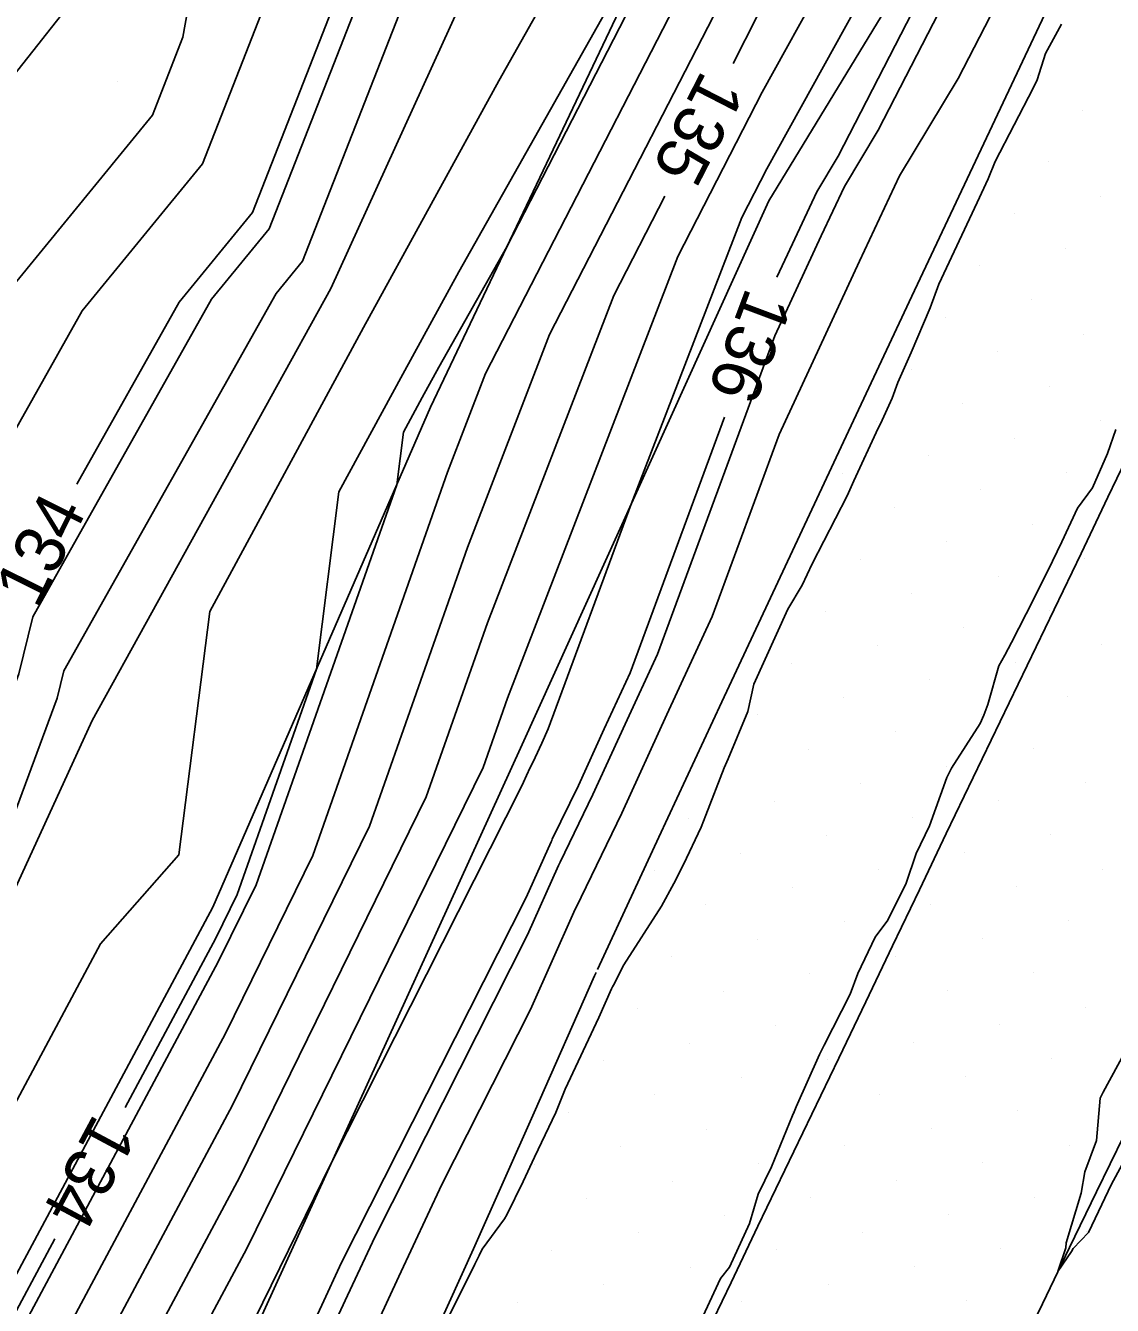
# Model space of a CAD drawing. Extents: x 2354170 to 2357230, y 866100 to 868290.
# Drawn here: x 2355726.3 to 2355770, y 867370.8 to 867422.3 of the extents above; entities that cross this region are included whole.
import ezdxf

# ---------------------------------------------------------------- set-up
doc = ezdxf.new("R2010")
doc.units = 0
for name, color, linetype in [('Default', 7, 'Continuous'), ('DTM Contours Major', 7, 'Continuous'), ('DTM Contours Major Text', 7, 'Continuous'), ('DTM Contours Minor', 7, 'Continuous'), ('DTM Contours Minor Text', 7, 'Continuous'), ('Exist DTM Breakline', 7, 'Continuous'), ('Exist DTM QL2 LIDAR Elevation Point', 7, 'Continuous'), ('Exist DTM Scan Elevation Point', 7, 'Continuous'), ('Exist Roads EOP', 7, 'Continuous'), ('PH Exist DTM Breakline', 7, 'Continuous')]:
    doc.layers.add(name, color=color, linetype=linetype)

msp = doc.modelspace()

# ---------------------------------------------------------------- linework, layer by layer
at = {"layer": 'Default'}
for points in [[(2355799.867, 867509.859), (2355796.189, 867502.937), (2355790.702, 867490.231), (2355786.115, 867480.721), (2355779.435, 867465.43), (2355774.645, 867456.617), (2355766.431, 867442.313), (2355761.475, 867433.055), (2355755.72, 867422.656), (2355754.73, 867420.731)], [(2355756.497, 867412.137), (2355756.916, 867413.047), (2355757.505, 867414.316), (2355758.098, 867415.575), (2355758.964, 867417.009), (2355766.965, 867432.57), (2355767.037, 867432.77), (2355767.107, 867432.922), (2355767.177, 867433.072), (2355767.252, 867433.226), (2355780.764, 867456.756), (2355781, 867457.248), (2355781.242, 867457.75), (2355781.49, 867458.265), (2355781.735, 867458.781), (2355781.982, 867459.298), (2355784.501, 867465.017), (2355792.808, 867484.034), (2355793.531, 867485.533), (2355800.548, 867501.782)], [(2355728.348, 867403.823), (2355732.466, 867411.139), (2355735.414, 867414.738), (2355740.143, 867426.827), (2355740.928, 867431.212), (2355744.038, 867435.84), (2355746.607, 867438.238), (2355747.107, 867441.305), (2355751.53, 867453.88), (2355752.127, 867457.758), (2355755.205, 867462.32), (2355756.091, 867466.649), (2355758.262, 867472.468), (2355758.573, 867476.934), (2355760.911, 867482.383), (2355761.546, 867486.098), (2355764.434, 867491.062), (2355765.776, 867494.845)], [(2355769.82, 867458.94), (2355767.715, 867455.068), (2355765.889, 867451.887), (2355755.883, 867433.194), (2355755.161, 867431.89), (2355745.634, 867413.361), (2355742.902, 867408.522), (2355742.236, 867407.305), (2355741.478, 867405.907), (2355741.211, 867403.801), (2355735.557, 867387.718), (2355734.037, 867384.621), (2355725.897, 867369.421)], [(2355763.339, 867433.008), (2355755.907, 867419.579), (2355752.51, 867412.973), (2355745.659, 867395.22), (2355744.681, 867392.436), (2355735.188, 867373.099), (2355732.564, 867368.198), (2355727.402, 867357.934), (2355725.667, 867354.495), (2355715.685, 867332.91), (2355714.407, 867331.733), (2355709.843, 867329.022), (2355703.702, 867316.161), (2355701.399, 867307.349)], [(2355705.794, 867307.368), (2355716.754, 867330.702), (2355716.866, 867330.954), (2355716.978, 867331.201), (2355717.088, 867331.447), (2355717.208, 867331.699), (2355726.297, 867351.56), (2355728.847, 867357.075), (2355728.916, 867357.211), (2355735.161, 867369.631), (2355735.476, 867370.219), (2355738.577, 867376.536), (2355746.247, 867391.695), (2355746.5, 867392.261), (2355746.506, 867392.275), (2355746.512, 867392.288), (2355746.779, 867392.837), (2355747.04, 867393.412), (2355747.304, 867393.982), (2355750.639, 867403.017), (2355755.086, 867414.543), (2355756.093, 867416.501), (2355765.203, 867432.962)], [(2355743.906, 867429.35), (2355737.427, 867412.784), (2355736.367, 867411.49), (2355727.825, 867396.314), (2355727.557, 867395.218), (2355723.734, 867384.895), (2355723.199, 867384.009), (2355723.001, 867383.353), (2355721.348, 867377.446), (2355721.975, 867371.654), (2355729.305, 867385.342), (2355732.456, 867388.925), (2355733.698, 867398.71), (2355739.879, 867410.112), (2355745.31, 867420.034), (2355752.5, 867432.771)], [(2355724.665, 867410.437), (2355731.389, 867418.647), (2355732.616, 867421.782), (2355734.172, 867430.474)], [(2355755.348, 867428.812), (2355744.782, 867408.263), (2355743.255, 867404.307), (2355737.838, 867388.898), (2355734.325, 867381.741), (2355724.771, 867363.901)], [(2355693.228, 867336.914), (2355693.278, 867338.592), (2355696.379, 867346.414), (2355697.016, 867350.015), (2355697.399, 867352.595), (2355698.87, 867360.015), (2355699.98, 867363.427), (2355701.294, 867369.554), (2355703.519, 867373.555), (2355706.506, 867380.015), (2355709.98, 867386.656), (2355710.869, 867389.611), (2355712.846, 867392.882), (2355715.666, 867400.015), (2355716.403, 867403.592), (2355719.98, 867407.828), (2355720.355, 867409.36), (2355720.764, 867410.086), (2355723.994, 867414.03), (2355725.627, 867420.015), (2355729.98, 867425.555), (2355730.421, 867428.016)], [(2355767.008, 867426.391), (2355763.788, 867420.128), (2355761.427, 867416.216), (2355759.81, 867412.78), (2355758.203, 867409.318), (2355756.587, 867405.813), (2355753.888, 867398.499), (2355752.064, 867394.565), (2355750.259, 867390.596), (2355748.42, 867386.807), (2355748.376, 867386.718), (2355748.332, 867386.621), (2355746.586, 867382.713), (2355743.024, 867375.672), (2355741.302, 867371.976), (2355739.632, 867368.388), (2355737.966, 867364.884), (2355735.768, 867360.463), (2355734.059, 867356.883), (2355732.435, 867353.352), (2355730.821, 867349.884), (2355729.239, 867346.424), (2355725.037, 867337.242)], [(2355755.534, 867425.734), (2355747.358, 867409.833), (2355744.056, 867401.278), (2355740.119, 867390.077), (2355734.612, 867378.86), (2355727.369, 867365.333), (2355724.374, 867359.379)], [(2355724.09, 867402.837), (2355728.565, 867410.788), (2355733.402, 867416.692), (2355736.379, 867424.305)], [(2355767.942, 867422.311), (2355767.293, 867421.133), (2355766.955, 867420.071), (2355766.803, 867419.74), (2355765.275, 867416.795), (2355764.992, 867416.099), (2355764.544, 867415.136), (2355763.008, 867411.866), (2355762.652, 867410.911), (2355761.896, 867409.115), (2355761.356, 867407.908), (2355761.124, 867407.277), (2355760.657, 867406.252), (2355760.566, 867406.074), (2355759.594, 867403.957), (2355759.315, 867403.359), (2355757.912, 867400.616), (2355757.507, 867399.758), (2355756.935, 867398.798), (2355755.563, 867395.787), (2355755.323, 867394.685), (2355754.533, 867392.784), (2355754.371, 867392.425), (2355753.639, 867390.518), (2355753.451, 867390.036), (2355752.74, 867388.531), (2355752.352, 867387.766), (2355751.85, 867386.863), (2355750.338, 867384.5), (2355749.931, 867383.684), (2355749.887, 867383.615), (2355749.848, 867383.534), (2355749.333, 867382.389), (2355747.985, 867379.506), (2355747.604, 867378.57), (2355746.747, 867376.774), (2355746.293, 867375.799), (2355745.631, 867374.454), (2355745.539, 867374.288), (2355744.651, 867373.081), (2355744.519, 867372.819), (2355744.354, 867372.467), (2355741.966, 867367.689)], [(2355751.986, 867415.395), (2355749.934, 867411.403), (2355744.858, 867398.249), (2355742.4, 867391.257), (2355734.9, 867375.98), (2355729.966, 867366.766), (2355725.888, 867358.656), (2355722.487, 867351.915), (2355714.58, 867334.817), (2355711.8, 867332.258), (2355705.537, 867328.536)], [(2355712.46, 867315.791), (2355717.619, 867326.775), (2355718.483, 867328.719), (2355719.344, 867330.626), (2355720.197, 867332.525), (2355721.123, 867334.47), (2355729.106, 867351.916), (2355729.88, 867353.61), (2355730.67, 867355.307), (2355731.465, 867357.036), (2355732.302, 867358.788), (2355736.651, 867367.536), (2355737.423, 867369.16), (2355738.197, 867370.823), (2355738.995, 867372.536), (2355746.416, 867387.204), (2355747.416, 867389.441), (2355747.441, 867389.497), (2355747.466, 867389.548), (2355748.519, 867391.717), (2355749.552, 867393.988), (2355750.596, 867396.24), (2355754.39, 867406.52)], [(2355770.118, 867406.017), (2355769.79, 867405.049), (2355769.181, 867403.669), (2355768.578, 867402.858), (2355767.955, 867401.498), (2355767.577, 867400.726), (2355766.816, 867399.18), (2355765.928, 867397.463), (2355765.653, 867396.952), (2355765.418, 867396.525), (2355764.971, 867394.968), (2355764.812, 867394.538), (2355764.663, 867394.201), (2355763.514, 867392.412), (2355763.327, 867392.029), (2355762.633, 867390.088), (2355762.087, 867388.979), (2355761.689, 867387.78), (2355760.951, 867386.298), (2355760.448, 867385.612), (2355759.755, 867384.157), (2355759.444, 867383.325), (2355758.399, 867381.28), (2355758.203, 867380.897), (2355757.268, 867378.795), (2355757.184, 867378.597), (2355757.12, 867378.452), (2355756.277, 867376.387), (2355755.748, 867375.286), (2355755.387, 867374.108), (2355754.591, 867372.355), (2355754.229, 867371.898), (2355753.433, 867370.197)]]:
    msp.add_lwpolyline(points, dxfattribs=at)
at = {"layer": 'DTM Contours Major'}
for points in [[(2355799.867, 867509.859), (2355796.189, 867502.937), (2355790.702, 867490.231), (2355786.115, 867480.721), (2355779.435, 867465.43), (2355774.645, 867456.617), (2355766.431, 867442.313), (2355761.475, 867433.055), (2355755.72, 867422.656), (2355754.73, 867420.731)], [(2355693.228, 867336.914), (2355693.278, 867338.592), (2355696.379, 867346.414), (2355697.016, 867350.015), (2355697.399, 867352.595), (2355698.87, 867360.015), (2355699.98, 867363.427), (2355701.294, 867369.554), (2355703.519, 867373.555), (2355706.506, 867380.015), (2355709.98, 867386.656), (2355710.869, 867389.611), (2355712.846, 867392.882), (2355715.666, 867400.015), (2355716.403, 867403.592), (2355719.98, 867407.828), (2355720.355, 867409.36), (2355720.764, 867410.086), (2355723.994, 867414.03), (2355725.627, 867420.015), (2355729.98, 867425.555), (2355730.421, 867428.016)], [(2355751.986, 867415.395), (2355749.934, 867411.403), (2355744.858, 867398.249), (2355742.4, 867391.257), (2355734.9, 867375.98), (2355729.966, 867366.766), (2355725.888, 867358.656), (2355722.487, 867351.915), (2355714.58, 867334.817), (2355711.8, 867332.258), (2355705.537, 867328.536)]]:
    msp.add_lwpolyline(points, dxfattribs=at)
at = {"layer": 'DTM Contours Minor'}
for points in [[(2355816.865, 867558.335), (2355811.609, 867543.564), (2355811.39, 867543.123), (2355801.2, 867521.534), (2355798.917, 867517.291), (2355798.719, 867516.921), (2355788.63, 867497.935), (2355787.558, 867495.452), (2355778.677, 867477.041), (2355777.434, 867474.196), (2355766.945, 867454.896), (2355765.828, 867452.951), (2355755.262, 867433.21), (2355755.099, 867432.916), (2355752.953, 867428.742), (2355743.705, 867412.359), (2355741.45, 867408.241), (2355738.885, 867403.508), (2355737.98, 867396.38), (2355734.797, 867387.325), (2355733.941, 867385.581), (2355730.295, 867378.774)], [(2355766.979, 867430.511), (2355760.572, 867418.049), (2355759.208, 867415.789), (2355758.273, 867413.804), (2355757.345, 867411.804), (2355756.412, 867409.779), (2355751.694, 867396.993), (2355750.389, 867394.181), (2355749.099, 867391.343), (2355747.784, 867388.634), (2355747.753, 867388.571), (2355747.721, 867388.501), (2355746.473, 867385.707), (2355740.338, 867373.581), (2355739.232, 867371.207), (2355738.16, 867368.903), (2355737.089, 867366.652), (2355733.457, 867359.346), (2355732.33, 867356.985), (2355731.258, 867354.655), (2355730.194, 867352.368), (2355729.15, 867350.085), (2355722.427, 867335.394)], [(2355727.463, 867373.485), (2355721.308, 867361.99), (2355720.842, 867361.065), (2355711.887, 867343.316), (2355710.898, 867341.175), (2355707.767, 867338.293), (2355708.773, 867344.735), (2355710.729, 867354.6), (2355710.891, 867356.177), (2355715.264, 867364.384), (2355715.317, 867364.635), (2355715.511, 867364.983), (2355720.47, 867382.704), (2355721.144, 867384.943), (2355722.971, 867387.966), (2355726.018, 867396.193), (2355726.58, 867398.488), (2355733.767, 867411.256), (2355736.085, 867414.087), (2355741.397, 867427.668)], [(2355770.793, 867381.56), (2355769.61, 867379.385), (2355769.593, 867379.357), (2355769.489, 867379.144), (2355769.344, 867377.447), (2355768.875, 867376.182), (2355768.729, 867375.332), (2355768.124, 867373.33), (2355768.109, 867373.133), (2355767.795, 867372.18), (2355768.335, 867372.98), (2355768.411, 867373.096), (2355769.023, 867373.739), (2355769.286, 867374.307), (2355769.941, 867375.684), (2355770.361, 867376.449)]]:
    msp.add_lwpolyline(points, dxfattribs=at)
at = {"layer": 'Exist DTM Breakline'}
for points in [[(2355753.575, 867369.487), (2355754.653, 867371.742), (2355755.734, 867373.997), (2355756.817, 867376.25), (2355757.9, 867378.503), (2355758.983, 867380.756), (2355760.064, 867383.01), (2355761.144, 867385.265), (2355762.224, 867387.52), (2355763.303, 867389.775), (2355764.385, 867392.029), (2355765.47, 867394.281), (2355766.554, 867396.534), (2355767.638, 867398.786), (2355768.721, 867401.04), (2355769.801, 867403.294), (2355770.881, 867405.549)], [(2355766.079, 867368.635), (2355767.168, 867370.885), (2355768.257, 867373.136), (2355769.347, 867375.386), (2355770.436, 867377.636)]]:
    msp.add_lwpolyline(points, dxfattribs=at)
at = {"layer": 'Exist DTM QL2 LIDAR Elevation Point'}
msp.add_line((2355729.98, 867420.015), (2355729.98, 867420.015), dxfattribs=at)
at = {"layer": 'Exist DTM Scan Elevation Point'}
for p, q in [((2355766.701, 867420.239), (2355766.701, 867420.239)), ((2355768.786, 867418.859), (2355768.786, 867418.859)), ((2355767.407, 867416.774), (2355767.407, 867416.774)), ((2355769.492, 867415.395), (2355769.492, 867415.395)), ((2355766.028, 867414.689), (2355766.028, 867414.689)), ((2355768.113, 867413.31), (2355768.113, 867413.31)), ((2355764.648, 867412.604), (2355764.648, 867412.604)), ((2355766.733, 867411.225), (2355766.733, 867411.225)), ((2355763.269, 867410.519), (2355763.269, 867410.519)), ((2355768.818, 867409.846), (2355768.818, 867409.846)), ((2355765.354, 867409.14), (2355765.354, 867409.14)), ((2355761.889, 867408.434), (2355761.889, 867408.434)), ((2355767.439, 867407.761), (2355767.439, 867407.761)), ((2355763.974, 867407.055), (2355763.974, 867407.055)), ((2355760.51, 867406.349), (2355760.51, 867406.349)), ((2355769.524, 867406.381), (2355769.524, 867406.381)), ((2355766.059, 867405.676), (2355766.059, 867405.676)), ((2355762.595, 867404.97), (2355762.595, 867404.97)), ((2355759.13, 867404.264), (2355759.13, 867404.264)), ((2355768.144, 867404.296), (2355768.144, 867404.296)), ((2355764.68, 867403.591), (2355764.68, 867403.591)), ((2355761.215, 867402.885), (2355761.215, 867402.885)), ((2355766.765, 867402.211), (2355766.765, 867402.211)), ((2355763.3, 867401.506), (2355763.3, 867401.506)), ((2355759.836, 867400.8), (2355759.836, 867400.8)), ((2355768.85, 867400.832), (2355768.85, 867400.832)), ((2355765.385, 867400.126), (2355765.385, 867400.126)), ((2355761.921, 867399.421), (2355761.921, 867399.421)), ((2355758.457, 867398.715), (2355758.457, 867398.715)), ((2355767.47, 867398.747), (2355767.47, 867398.747)), ((2355764.006, 867398.041), (2355764.006, 867398.041)), ((2355760.541, 867397.336), (2355760.541, 867397.336)), ((2355769.555, 867397.367), (2355769.555, 867397.367)), ((2355757.077, 867396.63), (2355757.077, 867396.63)), ((2355766.091, 867396.662), (2355766.091, 867396.662)), ((2355762.626, 867395.956), (2355762.626, 867395.956)), ((2355759.162, 867395.251), (2355759.162, 867395.251)), ((2355768.176, 867395.282), (2355768.176, 867395.282)), ((2355755.698, 867394.545), (2355755.698, 867394.545)), ((2355764.711, 867394.577), (2355764.711, 867394.577)), ((2355761.247, 867393.871), (2355761.247, 867393.871)), ((2355766.796, 867393.197), (2355766.796, 867393.197)), ((2355757.783, 867393.166), (2355757.783, 867393.166)), ((2355754.318, 867392.46), (2355754.318, 867392.46)), ((2355763.332, 867392.492), (2355763.332, 867392.492)), ((2355759.868, 867391.786), (2355759.868, 867391.786)), ((2355768.881, 867391.818), (2355768.881, 867391.818)), ((2355765.417, 867391.112), (2355765.417, 867391.112)), ((2355756.403, 867391.081), (2355756.403, 867391.081)), ((2355752.939, 867390.375), (2355752.939, 867390.375)), ((2355761.953, 867390.407), (2355761.953, 867390.407)), ((2355758.488, 867389.701), (2355758.488, 867389.701)), ((2355767.502, 867389.733), (2355767.502, 867389.733)), ((2355755.024, 867388.996), (2355755.024, 867388.996)), ((2355764.038, 867389.027), (2355764.038, 867389.027)), ((2355751.559, 867388.29), (2355751.559, 867388.29)), ((2355760.573, 867388.322), (2355760.573, 867388.322)), ((2355769.587, 867388.353), (2355769.587, 867388.353)), ((2355757.109, 867387.616), (2355757.109, 867387.616)), ((2355766.123, 867387.648), (2355766.123, 867387.648)), ((2355753.644, 867386.911), (2355753.644, 867386.911)), ((2355762.658, 867386.942), (2355762.658, 867386.942)), ((2355759.194, 867386.237), (2355759.194, 867386.237)), ((2355768.208, 867386.269), (2355768.208, 867386.269)), ((2355755.729, 867385.531), (2355755.729, 867385.531)), ((2355764.743, 867385.563), (2355764.743, 867385.563)), ((2355752.265, 867384.826), (2355752.265, 867384.826)), ((2355761.279, 867384.857), (2355761.279, 867384.857)), ((2355757.814, 867384.152), (2355757.814, 867384.152)), ((2355766.828, 867384.184), (2355766.828, 867384.184)), ((2355754.35, 867383.446), (2355754.35, 867383.446)), ((2355763.364, 867383.478), (2355763.364, 867383.478)), ((2355750.885, 867382.741), (2355750.885, 867382.741)), ((2355768.913, 867382.804), (2355768.913, 867382.804)), ((2355756.435, 867382.067), (2355756.435, 867382.067)), ((2355765.449, 867382.099), (2355765.449, 867382.099)), ((2355752.97, 867381.361), (2355752.97, 867381.361)), ((2355761.984, 867381.393), (2355761.984, 867381.393)), ((2355749.506, 867380.656), (2355749.506, 867380.656)), ((2355758.52, 867380.687), (2355758.52, 867380.687)), ((2355767.534, 867380.719), (2355767.534, 867380.719)), ((2355755.055, 867379.982), (2355755.055, 867379.982)), ((2355764.069, 867380.014), (2355764.069, 867380.014)), ((2355760.605, 867379.308), (2355760.605, 867379.308)), ((2355769.619, 867379.34), (2355769.619, 867379.34)), ((2355751.591, 867379.276), (2355751.591, 867379.276)), ((2355748.127, 867378.571), (2355748.127, 867378.571)), ((2355757.14, 867378.602), (2355757.14, 867378.602)), ((2355766.154, 867378.634), (2355766.154, 867378.634)), ((2355753.676, 867377.897), (2355753.676, 867377.897)), ((2355762.69, 867377.929), (2355762.69, 867377.929)), ((2355768.239, 867377.255), (2355768.239, 867377.255)), ((2355750.212, 867377.191), (2355750.212, 867377.191)), ((2355759.225, 867377.223), (2355759.225, 867377.223)), ((2355746.747, 867376.486), (2355746.747, 867376.486)), ((2355755.761, 867376.517), (2355755.761, 867376.517)), ((2355764.775, 867376.549), (2355764.775, 867376.549)), ((2355752.297, 867375.812), (2355752.297, 867375.812)), ((2355761.31, 867375.844), (2355761.31, 867375.844)), ((2355766.86, 867375.17), (2355766.86, 867375.17)), ((2355748.832, 867375.106), (2355748.832, 867375.106)), ((2355757.846, 867375.138), (2355757.846, 867375.138)), ((2355745.368, 867374.401), (2355745.368, 867374.401)), ((2355754.382, 867374.432), (2355754.382, 867374.432)), ((2355763.395, 867374.464), (2355763.395, 867374.464)), ((2355750.917, 867373.727), (2355750.917, 867373.727)), ((2355759.931, 867373.759), (2355759.931, 867373.759)), ((2355768.945, 867373.79), (2355768.945, 867373.79)), ((2355747.453, 867373.021), (2355747.453, 867373.021)), ((2355756.467, 867373.053), (2355756.467, 867373.053)), ((2355765.48, 867373.085), (2355765.48, 867373.085)), ((2355753.002, 867372.347), (2355753.002, 867372.347)), ((2355762.016, 867372.379), (2355762.016, 867372.379)), ((2355749.538, 867371.642), (2355749.538, 867371.642)), ((2355758.552, 867371.674), (2355758.552, 867371.674)), ((2355746.073, 867370.936), (2355746.073, 867370.936)), ((2355755.087, 867370.968), (2355755.087, 867370.968)), ((2355764.101, 867371), (2355764.101, 867371))]:
    msp.add_line(p, q, dxfattribs=at)
at = {"layer": 'Exist Roads EOP'}
for points in [[(2355749.286, 867384.322), (2355751.752, 867389.635), (2355754.284, 867395.075), (2355756.822, 867400.511), (2355759.367, 867405.945), (2355761.919, 867411.375), (2355764.476, 867416.803), (2355767.037, 867422.229), (2355769.602, 867427.653)], [(2355716.947, 867313.022), (2355719.448, 867318.476), (2355721.947, 867323.931), (2355724.437, 867329.39), (2355726.916, 867334.854), (2355729.387, 867340.322), (2355731.855, 867345.79), (2355734.323, 867351.259), (2355736.805, 867356.722), (2355739.309, 867362.174), (2355741.816, 867367.625), (2355744.296, 867373.089), (2355746.742, 867378.567), (2355749.166, 867384.056), (2355749.226, 867384.193)]]:
    msp.add_lwpolyline(points, dxfattribs=at)
at = {"layer": 'PH Exist DTM Breakline'}
for points in [[(2355918.781, 867746.188), (2355906.626, 867722.173), (2355895.673, 867698.641), (2355885.097, 867676.424), (2355870.843, 867647.983), (2355860.211, 867624.669), (2355846.384, 867596.219), (2355833.297, 867568.082), (2355819.152, 867538.716), (2355805.018, 867508.78), (2355794.061, 867484.653), (2355781.116, 867458.063), (2355766.962, 867432.918), (2355756.171, 867415.204), (2355746.189, 867393.216), (2355735.515, 867369.826), (2355728.978, 867357.182), (2355716.625, 867331.286), (2355705.35, 867307.007), (2355696.048, 867283.872), (2355692.434, 867273.994)], [(2355710.371, 867342.085), (2355720.192, 867361.375), (2355733.817, 867386.818), (2355742.565, 867406.913), (2355755.081, 867433.214), (2355765.734, 867454.625), (2355776.977, 867476.2), (2355786.795, 867496.72), (2355797.723, 867518.207), (2355809.574, 867544.153), (2355819.025, 867564.847), (2355828.009, 867584.477)], [(2355747.806, 867431.964), (2355738.557, 867411.687), (2355728.962, 867394.329), (2355724.05, 867383.622), (2355715.687, 867364.505), (2355712.828, 867355.495), (2355704.616, 867333.704), (2355701.866, 867326.359), (2355693.865, 867308), (2355691.885, 867300.254), (2355687.891, 867285.643), (2355686.427, 867272.693), (2355683.391, 867262.488), (2355679.027, 867251.87)]]:
    msp.add_lwpolyline(points, dxfattribs=at)

# ---------------------------------------------------------------- texts
at = {"layer": 'Default'}
for s, rotation, p in [('135', 242.788, (2355753.495, 867420.516)), ('136', 249.4362, (2355755.28, 867411.787)), ('134', 63.5379, (2355726.772, 867398.754))]:
    msp.add_text(s, height=2, rotation=rotation, dxfattribs=at).set_placement(p)
at = {"layer": 'DTM Contours Major Text'}
msp.add_text('135', height=2, rotation=242.788, dxfattribs=at).set_placement((2355753.495, 867420.516))
at = {"layer": 'DTM Contours Minor Text'}
msp.add_text('134', height=2, rotation=241.8307, dxfattribs=at).set_placement((2355729.057, 867378.58))

doc.saveas('drawing.dxf')
